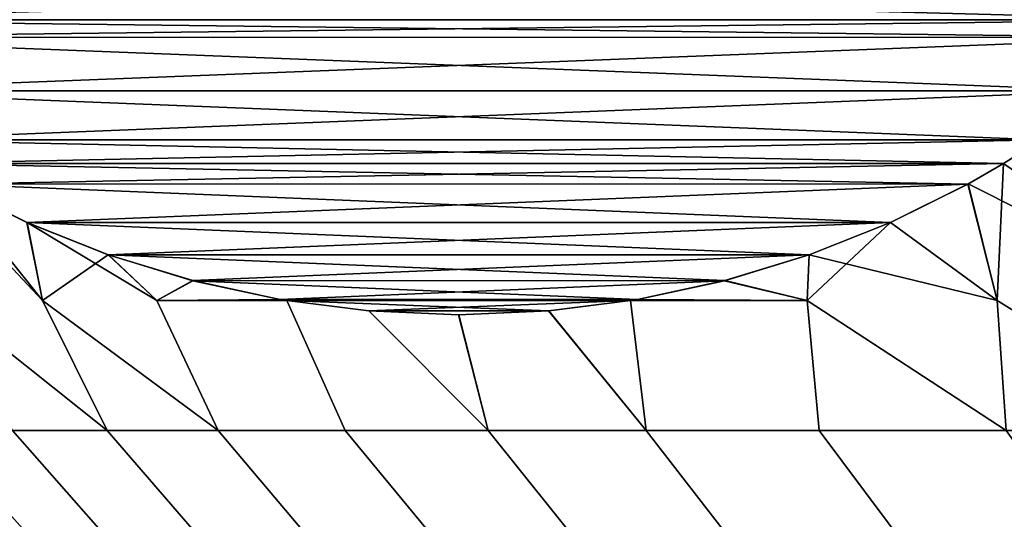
# Model space of a CAD drawing. Header units: metres. Extents: x -109 to 109, y -100 to 58.
# Tile 472 of 642: x -11.33 to -9.23, y 21.26 to 22.33. Entities that reach past the tile are written whole.
import ezdxf

# ---------------------------------------------------------------- set-up
doc = ezdxf.new("R2010")
doc.units = ezdxf.units.M
doc.layers.add('solid_21_062_100_XXX', color=7, linetype='CONTINUOUS')

msp = doc.modelspace()

# ---------------------------------------------------------------- linework, layer by layer
at = {"layer": 'solid_21_062_100_XXX'}
for points in [[(-12.042513, 22.411606, 201.855682), (-8.742615, 22.41107, 196.140091), (-8.828498, 22.326788, 196.288834)], [(-12.042513, 22.411606, 201.855682), (-8.828498, 22.326788, 196.288834), (-11.956105, 22.326782, 201.706009)], [(-11.956112, 22.326788, 208.288834), (-8.742086, 22.411617, 213.855698), (-12.041987, 22.411062, 208.140091)], [(-11.956112, 22.326788, 208.288834), (-8.828505, 22.326782, 213.706009), (-8.742086, 22.411617, 213.855698)], [(-11.914998, 22.289169, 208.360046), (-8.828505, 22.326782, 213.706009), (-11.956112, 22.326788, 208.288834)], [(-11.956105, 22.326782, 201.706009), (-8.828498, 22.326788, 196.288834), (-8.869605, 22.289175, 196.360031)], [(-11.9155, 22.289618, 201.635681), (-11.956105, 22.326782, 201.706009), (-8.869605, 22.289175, 196.360031)], [(-11.914998, 22.289169, 208.360046), (-8.8691, 22.289625, 213.635696), (-8.828505, 22.326782, 213.706009)], [(-11.778625, 22.175934, 201.398605), (-11.9155, 22.289618, 201.635681), (-8.869605, 22.289175, 196.360031)], [(-11.914998, 22.289169, 208.360046), (-9.005974, 22.175941, 213.398621), (-8.8691, 22.289625, 213.635696)], [(-11.778137, 22.175558, 208.597092), (-9.005974, 22.175941, 213.398621), (-11.914998, 22.289169, 208.360046)], [(-11.778625, 22.175934, 201.398605), (-8.869605, 22.289175, 196.360031), (-9.006467, 22.175562, 196.597092)], [(-11.778625, 22.175934, 201.398605), (-9.006467, 22.175562, 196.597092), (-11.631973, 22.071657, 201.144592)], [(-11.778137, 22.175558, 208.597092), (-9.152626, 22.071663, 213.144623), (-9.005974, 22.175941, 213.398621)], [(-11.631491, 22.071341, 208.851105), (-9.152626, 22.071663, 213.144623), (-11.778137, 22.175558, 208.597092)], [(-11.631973, 22.071657, 201.144592), (-9.006467, 22.175562, 196.597092), (-9.153113, 22.071344, 196.851089)], [(-11.631973, 22.071657, 201.144592), (-9.153113, 22.071344, 196.851089), (-9.233544, 22.021036, 196.990402)], [(-11.631973, 22.071657, 201.144592), (-9.233544, 22.021036, 196.990402), (-11.551058, 22.02103, 201.004456)], [(-11.551065, 22.021036, 208.990402), (-9.152626, 22.071663, 213.144623), (-11.631491, 22.071341, 208.851105)], [(-11.551065, 22.021036, 208.990402), (-9.233551, 22.02103, 213.004456), (-9.152626, 22.071663, 213.144623)], [(-9.152626, 22.071663, 213.144623), (-9.233551, 22.02103, 213.004456), (-8.814921, 21.730471, 213.173111), (-8.777509, 22.022234, 213.503021)], [(-9.153113, 22.071344, 196.851089), (-8.777516, 22.022234, 196.491852), (-8.814769, 21.730471, 196.821579), (-9.233544, 22.021036, 196.990402)], [(-11.551065, 22.021036, 208.990402), (-11.48773, 21.730471, 208.543793), (-11.140385, 21.45356, 208.895615), (-11.277728, 21.730471, 209.163666)], [(-11.4754, 21.977713, 209.12146), (-11.551065, 22.021036, 208.990402), (-11.277728, 21.730471, 209.163666)], [(-11.4754, 21.977713, 209.12146), (-9.233551, 22.02103, 213.004456), (-11.551065, 22.021036, 208.990402)], [(-11.551058, 22.02103, 201.004456), (-9.233544, 22.021036, 196.990402), (-9.309202, 21.977716, 197.121445)], [(-11.475956, 21.978016, 200.874374), (-11.551058, 22.02103, 201.004456), (-9.309202, 21.977716, 197.121445)], [(-11.4754, 21.977713, 209.12146), (-9.308641, 21.978024, 212.87439), (-9.233551, 22.02103, 213.004456)], [(-9.309202, 21.977716, 197.121445), (-9.233544, 22.021036, 196.990402), (-9.246716, 21.730471, 197.313492)], [(-9.233551, 22.02103, 213.004456), (-9.308641, 21.978024, 212.87439), (-8.814921, 21.730471, 213.173111)], [(-9.233544, 22.021036, 196.990402), (-8.814769, 21.730471, 196.821579), (-8.800601, 21.45356, 197.132736), (-9.246716, 21.730471, 197.313492)], [(-11.475956, 21.978016, 200.874374), (-11.277641, 21.730471, 200.830963), (-11.140385, 21.45356, 201.099243), (-11.487656, 21.730471, 201.450821)], [(-11.31103, 21.896147, 200.588715), (-11.277641, 21.730471, 200.830963), (-11.475956, 21.978016, 200.874374)], [(-11.31103, 21.896147, 200.588715), (-11.475956, 21.978016, 200.874374), (-9.309202, 21.977716, 197.121445)], [(-11.4754, 21.977713, 209.12146), (-9.473566, 21.896152, 212.58873), (-9.308641, 21.978024, 212.87439)], [(-11.31053, 21.895922, 209.407013), (-11.4754, 21.977713, 209.12146), (-11.277728, 21.730471, 209.163666)], [(-11.31053, 21.895922, 209.407013), (-9.473566, 21.896152, 212.58873), (-11.4754, 21.977713, 209.12146)], [(-11.31103, 21.896147, 200.588715), (-9.309202, 21.977716, 197.121445), (-9.474071, 21.895926, 197.406998)], [(-9.474071, 21.895926, 197.406998), (-9.309202, 21.977716, 197.121445), (-9.246716, 21.730471, 197.313492)], [(-9.308641, 21.978024, 212.87439), (-9.473566, 21.896152, 212.58873), (-9.246865, 21.730471, 212.681183)], [(-9.308641, 21.978024, 212.87439), (-9.246865, 21.730471, 212.681183), (-8.800601, 21.45356, 212.862122), (-8.814921, 21.730471, 213.173111)], [(-11.31103, 21.896147, 200.588715), (-11.138032, 21.827219, 200.289062), (-11.277641, 21.730471, 200.830963)], [(-11.31103, 21.896147, 200.588715), (-9.474071, 21.895926, 197.406998), (-11.138032, 21.827219, 200.289062)], [(-11.31053, 21.895922, 209.407013), (-9.646564, 21.827225, 212.289093), (-9.473566, 21.896152, 212.58873)], [(-11.31053, 21.895922, 209.407013), (-11.277728, 21.730471, 209.163666), (-10.904285, 21.45356, 209.51413), (-11.034307, 21.730471, 209.771179)], [(-11.137541, 21.827045, 209.70665), (-11.31053, 21.895922, 209.407013), (-11.034307, 21.730471, 209.771179)], [(-11.137541, 21.827045, 209.70665), (-9.646564, 21.827225, 212.289093), (-11.31053, 21.895922, 209.407013)], [(-11.138032, 21.827219, 200.289062), (-9.474071, 21.895926, 197.406998), (-9.647058, 21.827049, 197.706619)], [(-9.474071, 21.895926, 197.406998), (-9.246716, 21.730471, 197.313492), (-9.227734, 21.45356, 197.638565), (-9.651248, 21.730471, 197.828186)], [(-9.647058, 21.827049, 197.706619), (-9.474071, 21.895926, 197.406998), (-9.651248, 21.730471, 197.828186)], [(-9.473566, 21.896152, 212.58873), (-9.646564, 21.827225, 212.289093), (-9.246865, 21.730471, 212.681183)], [(-11.138032, 21.827219, 200.289062), (-11.034207, 21.730471, 200.22345), (-10.904285, 21.45356, 200.480728), (-11.277641, 21.730471, 200.830963)], [(-11.138032, 21.827219, 200.289062), (-10.958231, 21.772354, 199.977646), (-11.034207, 21.730471, 200.22345)], [(-11.138032, 21.827219, 200.289062), (-9.647058, 21.827049, 197.706619), (-10.958231, 21.772354, 199.977646)], [(-11.137541, 21.827045, 209.70665), (-9.826364, 21.772358, 211.977676), (-9.646564, 21.827225, 212.289093)], [(-10.957681, 21.772213, 210.018173), (-11.137541, 21.827045, 209.70665), (-11.034307, 21.730471, 209.771179)], [(-10.957681, 21.772213, 210.018173), (-9.826364, 21.772358, 211.977676), (-11.137541, 21.827045, 209.70665)], [(-10.958231, 21.772354, 199.977646), (-9.647058, 21.827049, 197.706619), (-9.826916, 21.772217, 198.018143)], [(-9.826916, 21.772217, 198.018143), (-9.647058, 21.827049, 197.706619), (-9.651248, 21.730471, 197.828186)], [(-9.646564, 21.827225, 212.289093), (-9.826364, 21.772358, 211.977676), (-9.651393, 21.730471, 212.166473)], [(-9.646564, 21.827225, 212.289093), (-9.651393, 21.730471, 212.166473), (-9.227734, 21.45356, 212.356308), (-9.246865, 21.730471, 212.681183)], [(-10.772411, 21.732344, 210.339066), (-10.957681, 21.772213, 210.018173), (-11.034307, 21.730471, 209.771179)], [(-10.958231, 21.772354, 199.977646), (-10.772841, 21.732418, 199.65654), (-11.034207, 21.730471, 200.22345)], [(-10.958231, 21.772354, 199.977646), (-9.826916, 21.772217, 198.018143), (-10.772841, 21.732418, 199.65654)], [(-10.957681, 21.772213, 210.018173), (-10.011753, 21.73242, 211.65657), (-9.826364, 21.772358, 211.977676)], [(-10.772411, 21.732344, 210.339066), (-10.011753, 21.73242, 211.65657), (-10.957681, 21.772213, 210.018173)], [(-10.772841, 21.732418, 199.65654), (-9.826916, 21.772217, 198.018143), (-10.012185, 21.732346, 198.33905)], [(-10.012185, 21.732346, 198.33905), (-9.826916, 21.772217, 198.018143), (-9.651248, 21.730471, 197.828186)], [(-9.826364, 21.772358, 211.977676), (-10.011753, 21.73242, 211.65657), (-9.651393, 21.730471, 212.166473)], [(-11.48773, 21.730471, 208.543793), (-11.341432, 21.45356, 208.264847), (-11.140385, 21.45356, 208.895615)], [(-11.487656, 21.730471, 201.450821), (-11.140385, 21.45356, 201.099243), (-11.341432, 21.45356, 201.730026)], [(-11.277728, 21.730471, 209.163666), (-11.140385, 21.45356, 208.895615), (-10.904285, 21.45356, 209.51413)], [(-11.277641, 21.730471, 200.830963), (-10.904285, 21.45356, 200.480728), (-11.140385, 21.45356, 201.099243)], [(-10.772411, 21.732344, 210.339066), (-11.034307, 21.730471, 209.771179), (-10.757966, 21.729918, 210.36409)], [(-10.757966, 21.729918, 210.36409), (-11.034307, 21.730471, 209.771179), (-10.904285, 21.45356, 209.51413), (-10.633878, 21.45356, 210.118439)], [(-10.772841, 21.732418, 199.65654), (-10.757839, 21.729897, 199.630554), (-11.034207, 21.730471, 200.22345)], [(-10.757839, 21.729897, 199.630554), (-10.633878, 21.45356, 199.876419), (-10.904285, 21.45356, 200.480728), (-11.034207, 21.730471, 200.22345)], [(-10.772841, 21.732418, 199.65654), (-10.026648, 21.729918, 198.36409), (-10.757839, 21.729897, 199.630554)], [(-10.772841, 21.732418, 199.65654), (-10.012185, 21.732346, 198.33905), (-10.026648, 21.729918, 198.36409)], [(-10.772411, 21.732344, 210.339066), (-10.757966, 21.729918, 210.36409), (-10.011753, 21.73242, 211.65657)], [(-10.011753, 21.73242, 211.65657), (-10.757966, 21.729918, 210.36409), (-10.026774, 21.729897, 211.630554)], [(-10.583182, 21.708111, 210.666824), (-10.757966, 21.729918, 210.36409), (-10.633878, 21.45356, 210.118439), (-10.330011, 21.45356, 210.706619)], [(-10.026774, 21.729897, 211.630554), (-10.757966, 21.729918, 210.36409), (-10.583182, 21.708111, 210.666824)], [(-10.757839, 21.729897, 199.630554), (-10.026648, 21.729918, 198.36409), (-10.201414, 21.708113, 198.666794)], [(-10.757839, 21.729897, 199.630554), (-10.583621, 21.708149, 199.328796), (-10.330011, 21.45356, 199.288239), (-10.633878, 21.45356, 199.876419)], [(-10.757839, 21.729897, 199.630554), (-10.201414, 21.708113, 198.666794), (-10.583621, 21.708149, 199.328796)], [(-10.026774, 21.729897, 211.630554), (-10.583182, 21.708111, 210.666824), (-10.200974, 21.708149, 211.328827)], [(-10.201414, 21.708113, 198.666794), (-10.026648, 21.729918, 198.36409), (-9.993644, 21.45356, 198.718002)], [(-10.026774, 21.729897, 211.630554), (-10.200974, 21.708149, 211.328827), (-9.993644, 21.45356, 211.276855)], [(-10.011753, 21.73242, 211.65657), (-10.026774, 21.729897, 211.630554), (-9.651393, 21.730471, 212.166473)], [(-9.651393, 21.730471, 212.166473), (-10.026774, 21.729897, 211.630554), (-9.993644, 21.45356, 211.276855), (-9.625832, 21.45356, 211.827316)], [(-10.012185, 21.732346, 198.33905), (-9.651248, 21.730471, 197.828186), (-10.026648, 21.729918, 198.36409)], [(-9.651248, 21.730471, 197.828186), (-9.625832, 21.45356, 198.167542), (-9.993644, 21.45356, 198.718002), (-10.026648, 21.729918, 198.36409)], [(-9.651393, 21.730471, 212.166473), (-9.625832, 21.45356, 211.827316), (-9.227734, 21.45356, 212.356308)], [(-9.651248, 21.730471, 197.828186), (-9.227734, 21.45356, 197.638565), (-9.625832, 21.45356, 198.167542)], [(-9.246865, 21.730471, 212.681183), (-9.227734, 21.45356, 212.356308), (-8.800601, 21.45356, 212.862122)], [(-9.246716, 21.730471, 197.313492), (-8.800601, 21.45356, 197.132736), (-9.227734, 21.45356, 197.638565)], [(-10.583621, 21.708149, 199.328796), (-10.39257, 21.700001, 198.997894), (-10.330011, 21.45356, 199.288239)], [(-10.583621, 21.708149, 199.328796), (-10.201414, 21.708113, 198.666794), (-10.39257, 21.700001, 198.997894)], [(-10.200974, 21.708149, 211.328827), (-10.583182, 21.708111, 210.666824), (-10.392025, 21.700001, 210.99791)], [(-10.392025, 21.700001, 210.99791), (-10.583182, 21.708111, 210.666824), (-10.330011, 21.45356, 210.706619)], [(-10.39257, 21.700001, 198.997894), (-10.201414, 21.708113, 198.666794), (-9.993644, 21.45356, 198.718002), (-10.330011, 21.45356, 199.288239)], [(-10.200974, 21.708149, 211.328827), (-10.392025, 21.700001, 210.99791), (-10.330011, 21.45356, 210.706619), (-9.993644, 21.45356, 211.276855)], [(-11.400349, 21.192892, 206.934433), (-11.273806, 21.192892, 207.570602), (-11.506795, 21.45356, 207.623779), (-11.635953, 21.45356, 206.974457)], [(-11.273806, 21.192892, 202.424255), (-11.400349, 21.192892, 203.06044), (-11.635953, 21.45356, 203.020401), (-11.506795, 21.45356, 202.371078)], [(-11.273806, 21.192892, 207.570602), (-11.111791, 21.192892, 208.198685), (-11.341432, 21.45356, 208.264847), (-11.506795, 21.45356, 207.623779)], [(-11.111791, 21.192892, 201.796173), (-11.273806, 21.192892, 202.424255), (-11.506795, 21.45356, 202.371078), (-11.341432, 21.45356, 201.730026)], [(-11.111791, 21.192892, 208.198685), (-10.914814, 21.192892, 208.816696), (-11.140385, 21.45356, 208.895615), (-11.341432, 21.45356, 208.264847)], [(-10.914814, 21.192892, 201.178177), (-11.111791, 21.192892, 201.796173), (-11.341432, 21.45356, 201.730026), (-11.140385, 21.45356, 201.099243)], [(-10.914814, 21.192892, 208.816696), (-10.683496, 21.192892, 209.422684), (-10.904285, 21.45356, 209.51413), (-11.140385, 21.45356, 208.895615)], [(-10.683496, 21.192892, 200.572189), (-10.914814, 21.192892, 201.178177), (-11.140385, 21.45356, 201.099243), (-10.904285, 21.45356, 200.480728)], [(-10.683496, 21.192892, 209.422684), (-10.418563, 21.192892, 210.01474), (-10.633878, 21.45356, 210.118439), (-10.904285, 21.45356, 209.51413)], [(-10.418563, 21.192892, 199.980118), (-10.683496, 21.192892, 200.572189), (-10.904285, 21.45356, 200.480728), (-10.633878, 21.45356, 199.876419)], [(-10.418563, 21.192892, 210.01474), (-10.12085, 21.192892, 210.591034), (-10.330011, 21.45356, 210.706619), (-10.633878, 21.45356, 210.118439)], [(-10.12085, 21.192892, 199.403839), (-10.418563, 21.192892, 199.980118), (-10.633878, 21.45356, 199.876419), (-10.330011, 21.45356, 199.288239)], [(-10.12085, 21.192892, 210.591034), (-9.791292, 21.192892, 211.149704), (-9.993644, 21.45356, 211.276855), (-10.330011, 21.45356, 210.706619)], [(-9.791292, 21.192892, 198.845154), (-10.12085, 21.192892, 199.403839), (-10.330011, 21.45356, 199.288239), (-9.993644, 21.45356, 198.718002)], [(-9.791292, 21.192892, 211.149704), (-9.430928, 21.192892, 211.689026), (-9.625832, 21.45356, 211.827316), (-9.993644, 21.45356, 211.276855)], [(-9.430928, 21.192892, 198.305832), (-9.791292, 21.192892, 198.845154), (-9.993644, 21.45356, 198.718002), (-9.625832, 21.45356, 198.167542)], [(-9.430928, 21.192892, 211.689026), (-9.04089, 21.192892, 212.207306), (-9.227734, 21.45356, 212.356308), (-9.625832, 21.45356, 211.827316)], [(-9.04089, 21.192892, 197.787567), (-9.430928, 21.192892, 198.305832), (-9.625832, 21.45356, 198.167542), (-9.227734, 21.45356, 197.638565)]]:
    msp.add_3dface(points, dxfattribs=at)

doc.saveas('drawing.dxf')
